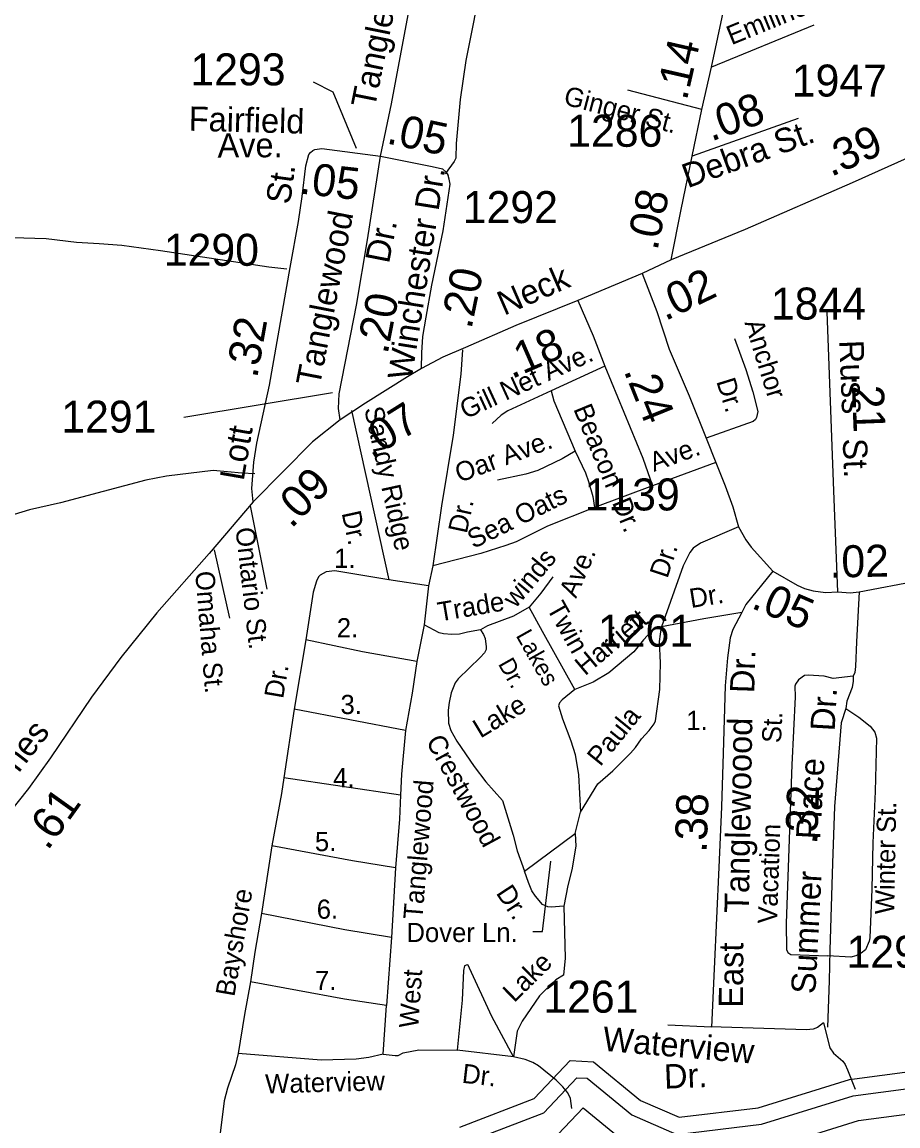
# Model space of a CAD drawing. Extents: x 2104537 to 2336408, y 34176 to 229611.
# Drawn here: x 2198609 to 2202032, y 60476 to 64790 of the extents above; entities that cross this region are included whole.
import ezdxf

# ---------------------------------------------------------------- set-up
doc = ezdxf.new("R2010")
doc.units = 0
for name, color, linetype in [('Exist Hydrographic Buffer Line', 7, 'Continuous'), ('Exist Hydrographic Creek Single Shore', 7, 'Continuous'), ('Exist Road Non-System Type 51', 7, 'Continuous'), ('Exist Road Non-System Type 51 Label', 7, 'Continuous'), ('Exist Road Secondary Mileage Hundredths English Label', 7, 'Continuous'), ('Exist Road Secondary Type 10 Attributed', 7, 'Continuous'), ('Exist Road Secondary Type 51 Attributed', 7, 'Continuous'), ('Exist Road Secondary Type 51 Label', 7, 'Continuous'), ('Exist Road Secondary Type 51 Number Label', 7, 'Continuous')]:
    doc.layers.add(name, color=color, linetype=linetype)

msp = doc.modelspace()

# ---------------------------------------------------------------- linework, layer by layer
at = {"layer": 'Exist Hydrographic Buffer Line'}
for points in [[(2200352.9, 60413.3), (2200648.3, 60527.5), (2200777.6, 60664.3), (2200817.8, 60662.1), (2200992.3, 60518.7), (2201168.2, 60442.8), (2201499.7, 60482.3), (2201857.1, 60593.7), (2202781.2, 60715.6), (2203533.9, 60737.4), (2203757.4, 60793), (2204158, 61019.1), (2204280.6, 61056.7), (2204596.8, 61034.6), (2205300.7, 61057.8), (2205556.7, 61143.1), (2205749, 61327.7), (2205899.6, 61387.2), (2206164.9, 61388.3), (2206477.8, 61339.1)], [(2200288.2, 60197.9), (2200324.3, 60264.1), (2200402.6, 60326.9), (2200704.5, 60443.7), (2200802.5, 60547.3), (2200940.5, 60433.8), (2201153.5, 60341.9), (2201520.3, 60385.7), (2201878.3, 60497.2), (2202789, 60617.4), (2203547.4, 60639.3), (2203794.1, 60700.7), (2204197, 60928.2), (2204291.9, 60957.2), (2204595, 60936.1), (2205318.2, 60959.9), (2205608.9, 61056.7), (2205803.2, 61243.3), (2205918.5, 61288.9), (2206157.4, 61289.8), (2206476, 61239.7)]]:
    msp.add_lwpolyline(points, dxfattribs=at)
at = {"layer": 'Exist Hydrographic Creek Single Shore'}
msp.add_lwpolyline([(2200319.8, 60470.8), (2200610.8, 60583.3), (2200750.8, 60731.5), (2200842.9, 60726.5), (2201026.8, 60575.3), (2201177.9, 60510), (2201485.9, 60546.8), (2201842.9, 60658), (2202775.9, 60781.1), (2203525, 60802.7), (2203732.9, 60854.5), (2204131.9, 61079.8), (2204273, 61123), (2204598, 61100.3), (2205289, 61123.1), (2205522, 61200.6), (2205712.9, 61384), (2205887, 61452.8), (2206169.9, 61453.9), (2206478.9, 61405.3)], dxfattribs=at)
at = {"layer": 'Exist Road Non-System Type 51'}
for p, q in [((2201703.8, 64777.7), (2201304, 64614.5)), ((2201266, 64448.2), (2200977.1, 64524.4)), ((2200887.1, 63445.1), (2200676.6, 63348.4)), ((2199897.2, 63272.2), (2200042.3, 62610.3)), ((2201320.5, 63068.9), (2201073.6, 62977.6)), ((2201073.6, 62977.6), (2200846.6, 62892.7)), ((2200215.2, 62664.4), (2200198.3, 62586.3)), ((2200198.3, 62586.3), (2200042.3, 62610.3)), ((2200198.3, 62586.3), (2200180.6, 62434.1)), ((2200180.6, 62434.1), (2200152.3, 62291.6)), ((2199718.9, 62376), (2199672.6, 62105.3)), ((2200108, 62021.1), (2199672.6, 62105.3)), ((2200771.5, 61619.5), (2200792.2, 61702.1)), ((2200573.5, 61471.1), (2200771.5, 61619.5)), ((2199585.6, 61570.2), (2199545, 61305.9)), ((2200069.1, 61484.4), (2200052.7, 61212.5)), ((2200052.7, 61212.5), (2200034.2, 60946.4)), ((2200020.6, 60756), (2200034.2, 60946.4)), ((2200530.6, 60746.6), (2200310.3, 60771.8))]:
    msp.add_line(p, q, dxfattribs=at)
for points in [[(2200511.1, 65420.1), (2200498.1, 65338), (2200408.9, 64968.7), (2200343.2, 64640.2), (2200321.2, 64487.8), (2200306.4, 64315.5), (2200304.3, 64257.8), (2200298.5, 64245.4), (2200263.1, 64196.9)], [(2199643.8, 63825), (2199574, 63832.2), (2199150.7, 63896.8), (2198998.6, 63916.5), (2198910.4, 63923.4), (2198822.3, 63928.4), (2198704.1, 63942.8), (2198572, 63947)], [(2200781.8, 63702), (2200841.8, 63564.4), (2200887.1, 63445.1)], [(2201393.8, 63553.7), (2201437.7, 63432.2), (2201464.9, 63344.7), (2201484.7, 63267.9), (2201480, 63244.7), (2201475.3, 63236.5), (2201466.9, 63229.5), (2201283.3, 63164.5)], [(2200330.3, 63509.9), (2200323.5, 63413.9), (2200294.6, 63175.3), (2200248.3, 62899), (2200215.2, 62664.4)], [(2200887.1, 63445.1), (2201036, 63085.2), (2201073.6, 62977.6)], [(2200676.6, 63348.4), (2200507.4, 63270.3), (2200481.8, 63253.7), (2200446.1, 63221.6)], [(2200676.6, 63348.4), (2200687, 63310.5), (2200771.5, 63113.6)], [(2200771.5, 63113.6), (2200720, 63083.1), (2200624.7, 63037.7), (2200578.8, 63023.2), (2200467.1, 62999.7)], [(2200771.5, 63113.6), (2200810.8, 63028.2), (2200823, 62994.2), (2200839.9, 62936.5), (2200846.6, 62892.7)], [(2199518.4, 63025.2), (2199468.3, 63026.9), (2199356.3, 63037.2), (2199174.4, 63015.1), (2199092.8, 62999.6), (2198759.7, 62911.6), (2198638.1, 62884.1), (2198578.4, 62865.2), (2198500.3, 62850.3), (2198301.1, 62793.8), (2198229.1, 62788.6), (2198199, 62794.1), (2198121.3, 62929.5)], [(2199501.4, 62899.6), (2199566.3, 62574)], [(2200846.6, 62892.7), (2200663.4, 62820.4), (2200540.2, 62758.8), (2200500.6, 62744.2), (2200402.8, 62712.9), (2200215.2, 62664.4)], [(2201409.8, 62817.9), (2201260.6, 62754.1), (2201232.6, 62733.7), (2201218.5, 62716.6), (2201193.6, 62665.2), (2201108.6, 62426)], [(2199360.5, 62727.4), (2199420.5, 62460)], [(2200042.3, 62610.3), (2199831.7, 62645.5), (2199797.8, 62641.6), (2199774.6, 62629.2), (2199767.9, 62622.5), (2199760, 62604.6), (2199746.7, 62562.5), (2199718.9, 62376)], [(2200684.2, 62622.5), (2200637.1, 62557.8), (2200591.7, 62503.2)], [(2200591.7, 62503.2), (2200530, 62468.3), (2200428.6, 62429.9), (2200400.7, 62414.7)], [(2200769.9, 62181.6), (2200642.7, 62407.8), (2200591.7, 62503.2)], [(2201422.3, 62482), (2201274.2, 62458.3), (2201108.6, 62426)], [(2200400.7, 62414.7), (2200350.7, 62406.2), (2200319, 62397.6), (2200289.5, 62396.5), (2200256.7, 62398.8), (2200239.1, 62402.8), (2200180.6, 62434.1)], [(2200400.7, 62414.7), (2200413.2, 62397.1), (2200419.1, 62380.9), (2200423.7, 62349), (2200422.8, 62337.9), (2200416, 62325.2), (2200400.3, 62306.8), (2200313.4, 62223.8), (2200301.6, 62207.7), (2200286.7, 62168.2), (2200278.4, 62131.3), (2200274.9, 62101.2), (2200276.5, 62049.7), (2200284.9, 62021.3), (2200308.7, 61979.8), (2200376, 61880.8), (2200422.4, 61821.1), (2200487.6, 61748), (2200529.3, 61612.4), (2200544.2, 61550.8), (2200573.5, 61471.1)], [(2201108.6, 62426), (2201078.9, 62415.8), (2201068.9, 62409.4), (2201037.4, 62375.2), (2201000.1, 62328.7), (2200903.1, 62247.2), (2200841.7, 62210.7), (2200769.9, 62181.6)], [(2200792.2, 61702.1), (2200860.2, 61812.4), (2200918, 61863.8), (2200987.2, 61932.6), (2201007, 61954.6), (2201030.6, 61989.2), (2201060.1, 62021.5), (2201079.3, 62047.3), (2201085.1, 62059.7), (2201101.9, 62182.1), (2201104.6, 62286), (2201100.9, 62369.4), (2201108.6, 62426)], [(2200152.3, 62291.6), (2199939.7, 62328.8), (2199718.9, 62376)], [(2200152.3, 62291.6), (2200134.1, 62167.2), (2200108, 62021.1)], [(2201857.5, 62233.8), (2201779.6, 62224.8), (2201744.6, 62233.7), (2201681.4, 62237.5), (2201666.9, 62235.8), (2201643.7, 62219.2), (2201632.5, 62203), (2201630.1, 62194.9), (2201630.6, 62152.9), (2201618.2, 61886.7), (2201596.1, 61268.3), (2201596.8, 61166), (2201601.8, 61154.4), (2201614.4, 61145.6), (2201758, 61140.6)], [(2200769.9, 62181.6), (2200720.6, 62141.2), (2200709.5, 62129.6), (2200706, 62118.2), (2200721.4, 62067), (2200754.6, 61981.7), (2200771.2, 61927.6), (2200784.5, 61848), (2200792.2, 61702.1)], [(2199672.6, 62105.3), (2199632.2, 61836.6)], [(2201829.2, 62107.4), (2201879.7, 62074.2), (2201924, 62038.6), (2201942.5, 62015), (2201948.3, 61990.9), (2201943.6, 61783), (2201934.2, 61582.7), (2201930.7, 61400.7), (2201923.1, 61210.5), (2201920.6, 61197.5), (2201905.5, 61164.3), (2201889.1, 61151.2), (2201867.9, 61140.1), (2201848.2, 61135.9), (2201758, 61140.6)], [(2200108, 62021.1), (2200091.9, 61850.8), (2200088.5, 61768.3)], [(2199632.2, 61836.6), (2199623, 61774.9), (2199585.6, 61570.2)], [(2200088.5, 61768.3), (2199632.2, 61836.6)], [(2200088.5, 61768.3), (2200084.6, 61674.8), (2200069.1, 61484.4)], [(2200771.5, 61619.5), (2200774.2, 61569.9), (2200757.3, 61477.4), (2200742, 61415.4), (2200727, 61335)], [(2200069.1, 61484.4), (2199900.7, 61512.3), (2199585.6, 61570.2)], [(2200727, 61335), (2200677.4, 61330.3), (2200663.6, 61331.9), (2200643.5, 61341.2), (2200616.5, 61373.5), (2200602.2, 61395.4), (2200588, 61427.5), (2200573.5, 61471.1)], [(2200727, 61335), (2200731.9, 61131.1), (2200724.8, 61065)], [(2199545, 61305.9), (2199519.2, 61155.5), (2199502.5, 61039.3)], [(2200052.7, 61212.5), (2199870.2, 61241.9), (2199545, 61305.9)], [(2200530.6, 60746.6), (2200444.7, 60903.4), (2200358.2, 61092.4), (2200352.2, 61104.3), (2200348.6, 61105.7), (2200338, 61102.3), (2200334.4, 61084), (2200329.8, 60967.9), (2200310.3, 60771.8)], [(2200724.8, 61065), (2200694.9, 61046.9), (2200631.7, 60984.1), (2200563.2, 60885), (2200544.7, 60846.7), (2200530.6, 60746.6)], [(2199502.5, 61039.3), (2199478.4, 60910.9), (2199454.4, 60758.8)], [(2200034.2, 60946.4), (2199869.6, 60971.9), (2199502.5, 61039.3)], [(2201741.5, 60878.4), (2201717.5, 60860.2), (2201701.7, 60853.9), (2201675.7, 60851.5), (2201299.3, 60862.7)], [(2201741.5, 60878.4), (2201766.5, 60780.8), (2201780.9, 60760.9), (2201816.7, 60728.7), (2201825.6, 60715.7), (2201835.7, 60695.5), (2201864.8, 60620.1)], [(2199454.4, 60758.8), (2199443.1, 60714.4), (2199412.1, 60624.1), (2199399, 60573.8), (2199378.4, 60405.6), (2199380.8, 60377.3), (2199393.5, 60369.8), (2199405.6, 60369.9), (2199646.8, 60439.1)], [(2200020.6, 60756), (2199964.6, 60743.3), (2199915, 60736.4), (2199778.7, 60732.8), (2199454.4, 60758.8)], [(2200020.6, 60756), (2200067.1, 60750.6), (2200079, 60751.3), (2200098.5, 60761.1), (2200160.4, 60773.7), (2200310.3, 60771.8)], [(2200757.4, 60543.4), (2200753.2, 60583.5), (2200742.8, 60605.3), (2200722.6, 60629.3), (2200696.2, 60654.8), (2200627.4, 60711.2), (2200605, 60723.8), (2200576, 60735.5), (2200530.6, 60746.6)]]:
    msp.add_lwpolyline(points, dxfattribs=at)
at = {"layer": 'Exist Road Non-System Type 51 Label'}
msp.add_lwpolyline([(2200605.5, 61236.4), (2200643.2, 61236.4), (2200675.5, 61511)], dxfattribs=at)
at = {"layer": 'Exist Road Secondary Type 10 Attributed'}
msp.add_line((2201641.9, 64413.4), (2201228.7, 64265.6), dxfattribs=at)
at = {"layer": 'Exist Road Secondary Type 51 Attributed'}
msp.add_line((2201146, 63861.5), (2201032.5, 63807.1), dxfattribs=at)
for points in [[(2200010.2, 64265.8), (2200053.4, 64470.5), (2200192.9, 65216.5), (2200232.6, 65429.3), (2200267.3, 65636.7), (2200289.4, 65762.2), (2200306.7, 65855.7), (2200321.4, 65941.8), (2200346.1, 66053.4), (2200346.1, 66104.5), (2200340.4, 66118.7)], [(2201228.7, 64265.6), (2201266, 64448.2), (2201304, 64614.5), (2201382, 64981.6)], [(2203030.8, 64707.7), (2202941.6, 64673.8), (2202872.1, 64640.7), (2202748.7, 64587.3), (2202233.9, 64332.8), (2201854, 64161.7), (2201435.8, 63980.1), (2201146, 63861.5)], [(2199512.3, 62915.6), (2199507.4, 62967.2), (2199514.8, 63070.6), (2199527.1, 63144.4), (2199576.3, 63370.7), (2199657.4, 63830.8), (2199689.4, 64010.4), (2199704.1, 64108.8), (2199718.5, 64228.1), (2199729.8, 64272.1), (2199736.2, 64280.6), (2199745.9, 64287.9)], [(2199745.9, 64287.9), (2199753.8, 64292.3), (2199781.5, 64296.7), (2200010.2, 64265.8)], [(2199852.5, 63235.9), (2199845.5, 63279.5), (2199848.3, 63337.2), (2199915.8, 63683.3), (2199959.4, 63939.5), (2200010.2, 64265.8)], [(2200010.2, 64265.8), (2200212.5, 64226.4), (2200252, 64216.7), (2200267.4, 64204), (2200274.1, 64190.6)], [(2201146, 63861.5), (2201185.3, 64057.1), (2201228.7, 64265.6)], [(2200170.4, 63435.7), (2200171.8, 63497.6), (2200176, 63560.9), (2200188.7, 63636.9), (2200210.8, 63762.5), (2200254.8, 63974.6), (2200282.3, 64157.2), (2200278.7, 64175.9), (2200274.1, 64190.6)], [(2201032.5, 63807.1), (2200781.8, 63702), (2200538.5, 63603.8), (2200342.3, 63518.3), (2200253.7, 63480.3), (2200170.4, 63435.7)], [(2201032.5, 63807.1), (2201090.4, 63659.6), (2201138.4, 63512.4), (2201216.9, 63329.5), (2201283.3, 63164.5), (2201320.5, 63068.9), (2201357.7, 62977.3), (2201386.7, 62895.7), (2201409.8, 62817.9), (2201438.3, 62766.5), (2201458.8, 62738.5), (2201543.9, 62643.7)], [(2201797.3, 62563), (2201782.4, 62958.5), (2201756, 63657.2)], [(2200170.4, 63435.7), (2200115.5, 63403.3), (2199951, 63300.6), (2199852.5, 63235.9)], [(2199852.5, 63235.9), (2199744.2, 63150), (2199512.3, 62915.6)], [(2199512.3, 62915.6), (2199340.2, 62713.8), (2199136, 62481.1), (2198995.9, 62306.4), (2198880.3, 62151.4), (2198720.4, 61915.2), (2198634.4, 61794.6), (2198548.3, 61686.9), (2198457.3, 61590.9), (2198366.3, 61490.1), (2198238.4, 61381.8), (2198137.1, 61267.7), (2198076.1, 61198.7), (2198059.9, 61176), (2198036.2, 61134.8), (2197994.2, 61049.7), (2197972.8, 60997.3), (2197953.6, 60939.2), (2197886.7, 60641.2), (2197842.5, 60459.2), (2197822.8, 60353.4), (2197810, 60280.2)], [(2201881.3, 62564), (2202114.7, 62607.1), (2202270.4, 62635.3), (2202427.1, 62667.7)], [(2201543.9, 62643.7), (2201437.7, 62514.5), (2201422.3, 62482), (2201386.9, 62415.7), (2201376.8, 62383.1), (2201366.4, 62305.2), (2201357.8, 62195.5), (2201349.4, 61933.2), (2201342.3, 61723.1), (2201332.8, 61485.7), (2201313.8, 61089.9), (2201304.3, 60862), (2201133.3, 60869.5)], [(2201543.9, 62643.7), (2201639, 62589), (2201667.6, 62576.7), (2201701.2, 62567.8), (2201749, 62560.3), (2201797.3, 62563)], [(2201881.3, 62564), (2201869.9, 62367.7), (2201867.1, 62272), (2201863.4, 62247.8), (2201857.5, 62233.8), (2201858.1, 62213.8), (2201854, 62189.9), (2201833.3, 62135.8), (2201829.2, 62107.4), (2201810, 62051.3), (2201784.4, 61725), (2201777.2, 61502.7), (2201766.4, 61162.7), (2201763.2, 61042.4), (2201756.9, 60862)], [(2201797.3, 62563), (2201845.4, 62559.5), (2201881.3, 62564)]]:
    msp.add_lwpolyline(points, dxfattribs=at)
at = {"layer": 'Exist Road Secondary Type 51 Number Label'}
msp.add_line((2199823.1, 63341.8), (2199241.3, 63244.3), dxfattribs=at)
msp.add_lwpolyline([(2199916.4, 64295.9), (2199825, 64516.8), (2199748.8, 64554.8)], dxfattribs=at)

# ---------------------------------------------------------------- texts
at = {"layer": 'Exist Road Non-System Type 51 Label'}
for s, height, rotation, p in [('Emiline St.', 75, 22.2087, (2201381.8, 64699.5)), ('Ginger St.', 75, 345.241, (2200721.7, 64469.5)), ('Anchor', 75, 287.266, (2201432.2, 63615.6)), ('Gill Net Ave.', 75, 24.6632, (2200342.1, 63237.4)), ('Dr.', 75, 287.266, (2201321.9, 63386.2)), ('Beacon  Dr.', 75, 292.4811, (2200762.9, 63278.4)), ('Sandy Ridge', 75, 282.3604, (2199946.1, 63279.2)), ('Oar Ave.', 75, 20.5143, (2200318.4, 62989.1)), ('Ave.', 75, 20.3127, (2201078.3, 63031.8)), ('Sea Oats ', 75, 26.5589, (2200373.4, 62730.5)), ('Dr.', 75, 77.7695, (2200347, 62788.4)), ('Dr.', 75, 282.3604, (2199857.8, 62871.6)), ('Ontario St.', 75, 276.5135, (2199443.1, 62811.7)), ('Dr.', 75, 71.6973, (2201131.3, 62612.9)), ('winds', 75, 50.2772, (2200538.2, 62496.3)), ('Ave.', 75, 66.6327, (2200774.4, 62535.3)), ('Omaha St.', 75, 274.6813, (2199285.9, 62641.9)), ('Trade', 75, 9.6973, (2200240.3, 62447.1)), ('Dr.', 75, 9.1011, (2201223.7, 62500)), ('Twin', 75, 299.351, (2200657.4, 62499.9)), ('Harriett', 75, 40.0117, (2200809.5, 62232.9)), ('Lakes', 65.62, 299.351, (2200537.6, 62392.7)), ('Dr.', 65.62, 299.351, (2200468.2, 62281.8)), ('Dr.', 75, 80.3106, (2199629.2, 62143.4)), ('Lake', 75, 31.1637, (2200400.8, 61989.3)), ('Paula', 75, 50.8719, (2200869.2, 61877.8)), ('St.', 75, 87.3443, (2201575.3, 61971.2)), ('Crestwood ', 75, 298.4507, (2200186.2, 61979.8)), ('Tanglewood', 75, 85.3503, (2200173.8, 61280.6)), ('Winter St.', 75, 88.8961, (2202017.7, 61302.6)), ('Vacation', 75, 87.9546, (2201559.5, 61265.3)), ('Bayshore', 75, 80.2441, (2199438.8, 60978.7)), ('Dr.', 75, 303.1827, (2200459.6, 61386.5)), ('Lake', 75, 44.7911, (2200532.8, 60955.3)), ('West', 75, 86.0059, (2200157.4, 60856.5)), ('Dr.', 75, 353.4646, (2200325.9, 60645)), ('Waterview', 75, 1.5189, (2199560.4, 60602.8))]:
    msp.add_text(s, height=height, rotation=rotation, dxfattribs=at).set_placement(p)
for s, p in [('1.', (2199828.9, 62657)), ('2.', (2199839.5, 62385.6)), ('3.', (2199853.8, 62085.6)), ('1.', (2201205.2, 62023.4)), ('4.', (2199825.3, 61799.9)), ('5.', (2199753.9, 61549.9)), ('6.', (2199761, 61285.6)), ('Dover Ln.', (2200111.5, 61194.7)), ('7.', (2199753.9, 61007.1))]:
    msp.add_text(s, height=75, dxfattribs=at).set_placement(p)
at = {"layer": 'Exist Road Secondary Mileage Hundredths English Label'}
for s, rotation, p in [('.14', 77.1318, (2201207.1, 64480.5)), ('.08', 19.6817, (2201302.6, 64323)), ('.05', 347.8978, (2200030.2, 64316.8)), ('.39', 24.2511, (2201771, 64184.1)), ('.05', 353.451, (2199691.5, 64120.7)), ('.08', 78.2434, (2201092, 63894.3)), ('.20', 78.2858, (2200365.2, 63587.1)), ('.02', 25.6241, (2201122.9, 63620.9)), ('.20', 78.9637, (2200037.7, 63489.1)), ('.32', 79.9964, (2199527.8, 63395.8)), ('.18', 23.5417, (2200523.1, 63394.1)), ('.24', 291.9147, (2200959.7, 63427.3)), ('.21', 272.1641, (2201850.7, 63415.6)), ('.07', 31.973, (2199974.9, 63082.1)), ('.09', 45.3156, (2199661.5, 62808.3)), ('.02', 1.1298, (2201766.2, 62618.8)), ('.05', 336.6471, (2201454.7, 62502.2)), ('.61', 54.4742, (2198709.3, 61549)), ('.32', 88.1361, (2201717.2, 61574.6)), ('.38', 88.0607, (2201284.7, 61542.8))]:
    msp.add_text(s, height=125, rotation=rotation, dxfattribs=at).set_placement(p)
at = {"layer": 'Exist Road Secondary Type 51 Label'}
for s, rotation, p in [('Tanglewood ', 78.5509, (2199987.4, 64449.6)), ('Fairfield', 358.5279, (2199259.9, 64365.7)), ('Debra St.', 20.0232, (2201210.3, 64140.2)), ('Ave.', 0.3132, (2199373.5, 64260.8)), ('St.', 82.1029, (2199656.4, 64075.3)), ('Winchester Dr.', 80.9447, (2200131.1, 63387.2)), ('Tanglewood', 79.0152, (2199772.5, 63362.9)), ('Dr.', 78.9347, (2200043.1, 63843.6)), ('Neck', 23.5501, (2200493.2, 63642)), ('Russ', 272.2088, (2201803.2, 63545.9)), ('Lott', 80.1861, (2199475.1, 62994.6)), ('St.', 272.1473, (2201816.6, 63162.1)), ('Dr.', 88.1796, (2201470.8, 62166.5)), ('Dr.', 86.6981, (2201784.9, 62017.4)), ('Boones', 52.1698, (2198457.3, 61674.6)), ('Tanglewoood', 88.9043, (2201449.2, 61308)), ('Place', 86.9034, (2201728.6, 61594.2)), ('Summer', 86.9783, (2201709.5, 60990.2)), ('East', 89.811, (2201427.3, 60938.1)), ('Waterview', 355.0882, (2200875.7, 60770.1)), ('Dr.', 2.2614, (2201120.1, 60621.4))]:
    msp.add_text(s, height=95, rotation=rotation, dxfattribs=at).set_placement(p)
at = {"layer": 'Exist Road Secondary Type 51 Number Label'}
for s, p in [('1293', (2199267.2, 64542.9)), ('1947', (2201617.6, 64499.1)), ('1286', (2200739.8, 64303)), ('1292', (2200331.8, 64004.6)), ('1290', (2199163.3, 63837.7)), ('1844', (2201536, 63627.6)), ('1291', (2198762.5, 63185.7)), ('1139', (2200807.9, 62881.5)), ('1261', (2200859.9, 62349)), ('1298', (2201831.6, 61094.4)), ('1261', (2200646.4, 60918.6))]:
    msp.add_text(s, height=125, dxfattribs=at).set_placement(p)

doc.saveas('drawing.dxf')
